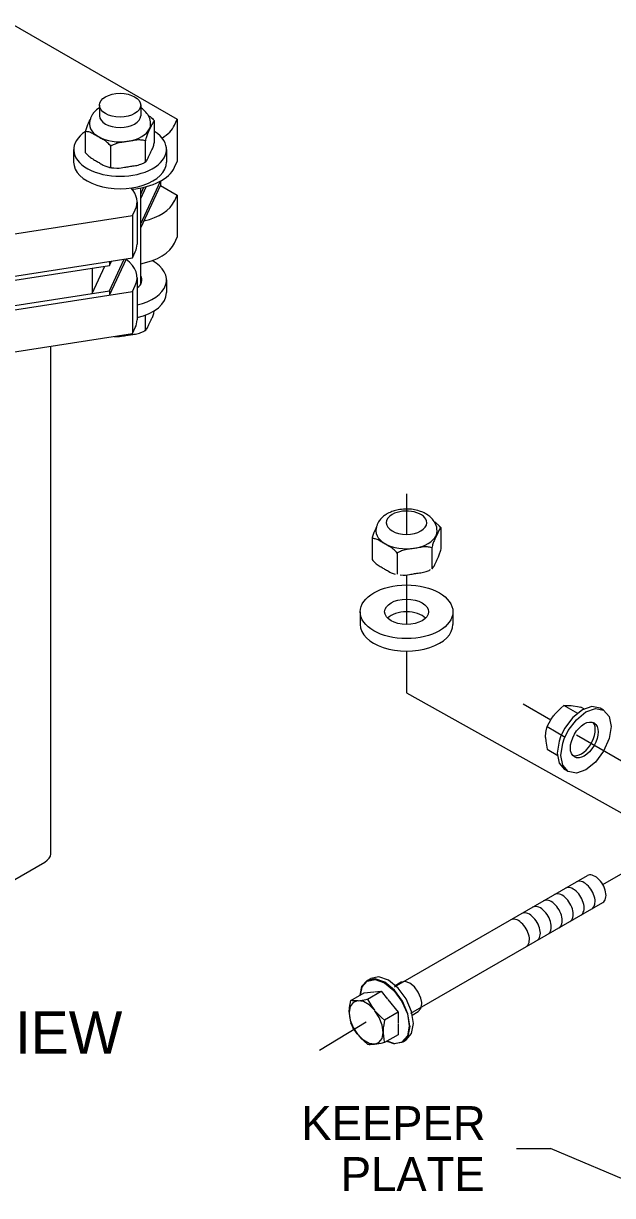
# Model space of a CAD drawing. Extents: x 99862 to 103151, y 99997 to 117076.
# Drawn here: x 101701 to 101979, y 103736 to 104288 of the extents above; entities that cross this region are included whole.
import ezdxf

# ---------------------------------------------------------------- set-up
doc = ezdxf.new("R2010")
doc.units = 0
for name, color, linetype in [('Level 12', 7, 'Continuous'), ('Level 13', 7, 'Continuous'), ('Level 15', 7, 'Continuous'), ('Level 20', 7, 'Continuous'), ('Level 4', 7, 'Continuous'), ('Level 6', 7, 'Continuous'), ('Level 8', 7, 'Continuous')]:
    doc.layers.add(name, color=color, linetype=linetype)

msp = doc.modelspace()

# ---------------------------------------------------------------- linework, layer by layer
at = {"layer": 'Level 12'}
for p, q in [((101737.01, 104249.49), (101737.01, 104244.53)), ((101756.44, 104249.49), (101756.44, 104244.53)), ((101762.97, 104232.17), (101762.97, 104242.08)), ((101730.47, 104227.14), (101730.47, 104237.06)), ((101724.87, 104228.67), (101724.87, 104222.73)), ((101742.37, 104220.28), (101742.37, 104230.19)), ((101758.62, 104222.79), (101758.62, 104232.7)), ((101768.58, 104228.67), (101768.58, 104222.73)), ((101756.44, 104165.2), (101756.44, 104210.56)), ((101768.58, 104167.22), (101768.58, 104161.27)), ((101758.62, 104143.5), (101758.62, 104150.69)), ((101897.86, 104040.61), (101897.86, 104050.52)), ((101865.36, 104045.49), (101865.36, 104035.58)), ((101893.5, 104041.14), (101893.5, 104031.23)), ((101877.25, 104038.62), (101877.25, 104028.71)), ((101859.75, 104011.03), (101859.75, 104005.08)), ((101903.46, 104011.03), (101903.46, 104005.08))]:
    msp.add_line(p, q, dxfattribs=at)
for centre, major_axis in [((101746.72, 104249.49), (-9.71, 0)), ((101881.61, 104011.03), (-21.85, 0)), ((101881.61, 104011.03), (-10.32, 0))]:
    msp.add_ellipse(centre, major_axis=major_axis, ratio=0.57735, dxfattribs=at)
for centre, major_axis, ratio, start_param, end_param in [((101746.72, 104244.53), (9.71, 0), 0.567001, 3.141593, 6.283185), ((101746.72, 104240.56), (-14.39, 0), 0.57735, 6.283019, 9.424778), ((101746.72, 104228.67), (-21.85, 0), 0.57735, 5.549732, 10.157185), ((101746.72, 104222.73), (-21.85, 0), 0.57735, 0, 3.141593), ((101746.72, 104167.22), (-21.85, 0), 0.57735, 1.94594, 3.949091), ((101746.72, 104167.22), (-10.32, 0), 0.57735, 2.458968, 3.486294), ((101746.72, 104161.27), (-21.85, 0), 0.57735, 1.94594, 3.141593), ((101881.61, 104052.96), (9.54, 0), 0.57735, 2.356194, 3.141593), ((101881.61, 104052.96), (9.54, 0), 0.57735, 6.283185, 8.63938), ((101881.61, 104052.96), (9.54, 0), 0.57735, 3.141593, 6.283185), ((101881.61, 104049), (-14.39, 0), 0.57735, 0, 3.141593), ((101881.61, 104005.08), (-10.32, 0), 0.57735, 3.664192, 5.760586), ((101881.61, 104005.08), (-21.85, 0), 0.57735, 0, 3.141593)]:
    msp.add_ellipse(centre, major_axis=major_axis, ratio=ratio, start_param=start_param, end_param=end_param, dxfattribs=at)
for points, degree in [([(101737.02, 104248.33), (101735.85, 104247.57), (101734.72, 104246.55), (101733.45, 104244.78), (101732.97, 104243.85), (101732.47, 104242.27), (101732.33, 104241.34), (101732.33, 104240.56)], 3), ([(101761.12, 104240.56), (101761.12, 104242.09), (101760.56, 104243.84), (101758.96, 104246.33), (101757.71, 104247.5), (101756.43, 104248.33)], 3), ([(101759.97, 104244.74), (101760.73, 104244.24), (101761.47, 104243.68), (101762.41, 104242.76), (101762.71, 104242.43), (101762.97, 104242.08)], 3), ([(101730.47, 104237.06), (101730.57, 104237.45), (101730.68, 104237.85), (101731.33, 104239.94), (101732.01, 104241.36), (101732.6, 104242.62)], 3), ([(101762.97, 104242.08), (101762.88, 104242.07), (101762.77, 104241.99), (101762.1, 104241.28), (101761.39, 104239.66), (101760.79, 104238.38), (101760.2, 104237.1), (101759.49, 104235.65), (101758.82, 104233.5), (101758.71, 104233.1), (101758.62, 104232.7)], 3), ([(101742.37, 104230.19), (101742.11, 104230.53), (101741.81, 104230.86), (101740, 104232.63), (101738.05, 104233.67), (101736.42, 104234.61), (101734.8, 104235.55), (101732.85, 104236.76), (101731.04, 104237.08), (101730.73, 104237.1), (101730.47, 104237.06)], 3), ([(101758.62, 104232.7), (101758.26, 104232.84), (101757.85, 104232.93), (101755.37, 104233.27), (101752.71, 104232.77), (101750.49, 104232.43), (101748.27, 104232.09), (101745.61, 104231.76), (101743.14, 104230.66), (101742.72, 104230.44), (101742.37, 104230.19)], 3), ([(101758.74, 104222.84), (101758.8, 104222.88), (101758.87, 104222.93), (101759.49, 104223.59), (101760.2, 104225.21), (101760.79, 104226.5), (101761.39, 104227.78), (101762.1, 104229.23), (101762.77, 104231.38), (101762.88, 104231.77), (101762.97, 104232.17)], 3), ([(101730.47, 104227.14), (101730.73, 104226.8), (101731.04, 104226.47), (101732.85, 104224.7), (101734.8, 104223.66), (101736.42, 104222.72), (101738.02, 104221.8), (101739.94, 104220.61), (101741.46, 104220.31)], 3), ([(101743.71, 104219.97), (101745.78, 104219.74), (101748.34, 104220.22), (101750.49, 104220.55), (101752.71, 104220.89), (101755.37, 104221.22), (101757.65, 104222.23), (101757.84, 104222.32), (101758.02, 104222.42)], 3), ([(101758.02, 104222.42), (101758.24, 104222.54), (101758.45, 104222.66), (101758.68, 104222.8), (101758.71, 104222.82), (101758.74, 104222.84)], 3), ([(101741.46, 104220.31), (101742.21, 104220.17), (101742.97, 104220.05), (101743.71, 104219.97)], 2), ([(101758.74, 104143.55), (101758.8, 104143.58), (101758.87, 104143.64), (101759.49, 104144.3), (101760.2, 104145.92), (101760.79, 104147.2), (101761.39, 104148.49), (101762.1, 104149.94), (101762.76, 104152.07), (101762.87, 104152.45), (101762.96, 104152.83)], 3), ([(101743.93, 104140.66), (101745.96, 104140.48), (101748.42, 104140.94), (101750.49, 104141.26), (101752.71, 104141.6), (101755.37, 104141.93), (101757.65, 104142.94), (101757.84, 104143.03), (101758.02, 104143.13)], 3), ([(101758.02, 104143.13), (101758.24, 104143.25), (101758.45, 104143.37), (101758.68, 104143.51), (101758.71, 104143.53), (101758.74, 104143.55)], 3), ([(101896, 104049), (101896, 104050.52), (101895.45, 104052.28), (101893.77, 104054.87), (101892.37, 104056.15), (101889.68, 104057.76), (101887.95, 104058.43), (101884.5, 104059.26), (101882.12, 104059.45), (101878.13, 104059.17), (101875.83, 104058.65), (101873.55, 104057.69), (101872.93, 104057.38), (101871.09, 104056.32), (101869.72, 104055.14), (101868.34, 104053.22), (101867.86, 104052.28), (101867.36, 104050.7), (101867.21, 104049.78), (101867.21, 104049)], 3), ([(101867.48, 104051.05), (101866.9, 104049.8), (101866.21, 104048.38), (101865.56, 104046.29), (101865.45, 104045.89), (101865.36, 104045.49)], 3), ([(101897.86, 104050.52), (101897.6, 104050.86), (101897.29, 104051.19), (101896.36, 104052.1), (101895.62, 104052.66), (101894.87, 104053.17)], 3), ([(101877.25, 104038.62), (101876.99, 104038.97), (101876.69, 104039.3), (101874.88, 104041.06), (101872.93, 104042.1), (101871.31, 104043.04), (101869.68, 104043.98), (101867.73, 104045.19), (101865.92, 104045.52), (101865.62, 104045.54), (101865.36, 104045.49)], 3), ([(101897.86, 104050.52), (101897.76, 104050.51), (101897.65, 104050.42), (101896.99, 104049.72), (101896.27, 104048.1), (101895.68, 104046.81), (101895.08, 104045.53), (101894.37, 104044.08), (101893.71, 104041.93), (101893.6, 104041.54), (101893.5, 104041.14)], 3), ([(101893.5, 104041.14), (101893.15, 104041.28), (101892.73, 104041.37), (101890.26, 104041.71), (101887.6, 104041.21), (101885.38, 104040.87), (101883.16, 104040.52), (101880.5, 104040.2), (101878.02, 104039.09), (101877.61, 104038.87), (101877.25, 104038.62)], 3), ([(101893.63, 104031.27), (101893.69, 104031.31), (101893.75, 104031.36), (101894.37, 104032.03), (101895.08, 104033.65), (101895.68, 104034.93), (101896.27, 104036.21), (101896.99, 104037.66), (101897.65, 104039.81), (101897.76, 104040.21), (101897.86, 104040.61)], 3), ([(101865.36, 104035.58), (101865.62, 104035.24), (101865.92, 104034.9), (101867.73, 104033.14), (101869.68, 104032.1), (101871.31, 104031.16), (101872.9, 104030.24), (101874.8, 104029.06), (101876.32, 104028.75)], 3), ([(101878.59, 104028.4), (101880.66, 104028.17), (101883.23, 104028.65), (101885.38, 104028.98), (101887.6, 104029.33), (101890.26, 104029.65), (101892.53, 104030.67), (101892.72, 104030.76), (101892.9, 104030.86)], 3)]:
    msp.add_open_spline(points, degree=degree, dxfattribs=at)
at = {"layer": 'Level 13'}
for p, q in [((101962.23, 103963.11), (101955.74, 103966.85)), ((101962.23, 103963.11), (101955.74, 103966.85)), ((101965.35, 103965.19), (101963.7, 103966.14)), ((101965.35, 103965.19), (101963.7, 103966.14)), ((101947.78, 103956.95), (101956.29, 103952.03)), ((101947.78, 103956.95), (101956.29, 103952.03)), ((101875.98, 103834.42), (101966.76, 103886.83)), ((101883.68, 103822.04), (101974.04, 103874.21)), ((101860.49, 103834.31), (101863.01, 103837.22)), ((101863.05, 103837.16), (101863.01, 103837.22)), ((101863.41, 103837.6), (101864.78, 103838.39)), ((101866.8, 103837.88), (101866.79, 103837.94)), ((101871.24, 103836.32), (101871.24, 103836.37)), ((101860.46, 103834.57), (101859.68, 103830.5)), ((101863.31, 103828.71), (101869.68, 103832.39)), ((101863.31, 103828.71), (101869.68, 103832.39)), ((101875.67, 103832.7), (101875.69, 103832.74)), ((101862.89, 103828.64), (101863, 103828.6)), ((101879.43, 103827.59), (101879.46, 103827.61)), ((101881.94, 103821.76), (101881.99, 103821.75)), ((101883.19, 103816.04), (101882.29, 103811.31)), ((101875.69, 103807.77), (101879.47, 103808.5))]:
    msp.add_line(p, q, dxfattribs=at)
for points in [[(101947.07, 103951.86), (101947.07, 103952.25), (101947.07, 103952.42), (101947.4, 103955.26), (101947.45, 103955.68), (101947.78, 103956.95), (101948.81, 103958.82), (101949.73, 103960.5), (101950.86, 103962.08), (101951.24, 103962.54), (101951.32, 103962.65), (101953.98, 103965.33), (101954.32, 103965.68), (101955.74, 103966.85), (101956.38, 103966.93), (101956.78, 103966.94), (101958.38, 103966.95), (101958.84, 103966.92), (101959.18, 103966.89), (101960.08, 103966.79), (101962.07, 103966.43), (101963.7, 103966.14)], [(101947.07, 103951.86), (101947.07, 103952.25), (101947.07, 103952.42), (101947.4, 103955.26), (101947.45, 103955.68), (101947.78, 103956.95), (101948.81, 103958.82), (101949.73, 103960.5), (101950.86, 103962.08), (101951.24, 103962.54), (101951.32, 103962.65), (101953.98, 103965.33), (101954.32, 103965.68), (101955.74, 103966.85), (101956.38, 103966.93), (101956.78, 103966.94), (101958.38, 103966.95), (101958.84, 103966.92), (101959.18, 103966.89), (101960.08, 103966.79), (101962.07, 103966.43), (101963.7, 103966.14)], [(101974.43, 103964.71), (101972.74, 103965.68), (101968.91, 103966.43), (101964.4, 103964.86), (101959.88, 103961.22), (101956.06, 103956.05), (101954.18, 103952.15), (101953.5, 103950.16), (101952.6, 103944.43), (101953.5, 103939.74), (101956.06, 103936.79)], [(101957.75, 103935.82), (101955.19, 103938.76), (101954.3, 103943.45), (101955.19, 103949.18), (101955.88, 103951.17), (101957.75, 103955.08), (101961.58, 103960.24), (101966.09, 103963.88), (101970.61, 103965.45), (101974.43, 103964.71)], [(101974.43, 103964.71), (101976.99, 103961.76), (101977.89, 103957.07), (101976.99, 103951.34), (101974.43, 103945.45), (101970.61, 103940.28), (101966.09, 103936.64), (101961.58, 103935.07), (101957.75, 103935.82), (101956.06, 103936.79)], [(101947.07, 103951.86), (101947.16, 103950.11), (101947.46, 103948.3), (101947.78, 103946.33), (101952.79, 103943.44)], [(101947.07, 103951.86), (101947.16, 103950.11), (101947.46, 103948.3), (101947.78, 103946.33), (101952.79, 103943.44)], [(101863.02, 103837.53), (101860.46, 103834.57), (101860.46, 103834.57)], [(101863.04, 103837.16), (101863.01, 103837.22), (101866.79, 103837.94)], [(101866.85, 103838.26), (101863.02, 103837.53), (101863.02, 103837.52)], [(101880, 103808.65), (101881.46, 103809.5), (101884.02, 103812.44), (101884.92, 103817.14), (101884.02, 103822.87), (101881.46, 103828.76), (101877.64, 103833.92), (101873.12, 103837.57), (101868.61, 103839.14), (101864.78, 103838.39)], [(101866.8, 103837.88), (101866.79, 103837.94), (101871.24, 103836.37)], [(101871.38, 103836.66), (101866.85, 103838.26), (101866.85, 103838.26)], [(101871.23, 103836.32), (101871.24, 103836.37), (101875.69, 103832.74)], [(101875.9, 103832.98), (101871.38, 103836.66), (101871.38, 103836.66)], [(101884.28, 103821.17), (101887.13, 103822.82), (101888.36, 103824.23), (101888.79, 103826.47), (101888.77, 103827.03), (101888.36, 103829.22), (101887.13, 103832.04), (101885.3, 103834.51), (101883.14, 103836.25), (101880.98, 103837), (101879.15, 103836.64), (101876.3, 103835)], [(101854.64, 103822.53), (101854.64, 103822.65), (101854.98, 103825.93), (101855.02, 103826.36), (101855.35, 103828), (101861.71, 103831.68), (101866.19, 103832.08)], [(101854.64, 103822.53), (101854.64, 103822.65), (101854.98, 103825.93), (101855.02, 103826.36), (101855.35, 103828), (101861.71, 103831.68), (101866.19, 103832.08)], [(101860.53, 103834.25), (101860.49, 103834.31), (101859.78, 103830.56)], [(101866.6, 103832.11), (101869.68, 103832.39), (101872.61, 103828.73)], [(101866.6, 103832.11), (101869.68, 103832.39), (101872.61, 103828.73)], [(101875.66, 103832.71), (101875.69, 103832.74), (101879.46, 103827.61)], [(101879.73, 103827.76), (101875.9, 103832.98), (101875.9, 103832.98)], [(101858.45, 103827.93), (101856.47, 103827.1), (101855.14, 103825.21), (101854.64, 103822.53)], [(101858.45, 103827.93), (101856.47, 103827.1), (101855.14, 103825.21), (101854.64, 103822.53)], [(101858.79, 103827.96), (101858.45, 103827.93), (101857.99, 103827.9), (101856.39, 103827.92), (101856, 103827.92), (101855.35, 103828)], [(101858.79, 103827.96), (101858.45, 103827.93), (101857.99, 103827.9), (101856.39, 103827.92), (101856, 103827.92), (101855.35, 103828)], [(101865.25, 103825.18), (101866.49, 103823.47), (101863.99, 103825.94), (101861.29, 103827.51), (101858.79, 103827.96), (101859.69, 103828.07), (101861.68, 103828.42), (101863.31, 103828.71), (101864.4, 103826.72), (101865.25, 103825.18)], [(101865.25, 103825.18), (101866.49, 103823.47), (101863.99, 103825.94), (101861.29, 103827.51), (101858.79, 103827.96), (101859.69, 103828.07), (101861.68, 103828.42), (101863.31, 103828.71), (101864.4, 103826.72), (101865.25, 103825.18)], [(101872.76, 103828.55), (101877.64, 103822.48), (101877.64, 103817.6)], [(101872.76, 103828.55), (101877.64, 103822.48), (101877.64, 103817.6)], [(101879.42, 103827.6), (101879.46, 103827.61), (101881.99, 103821.75)], [(101882.29, 103821.81), (101879.73, 103827.76), (101879.73, 103827.76)], [(101854.64, 103822.53), (101854.64, 103822.03), (101854.73, 103820.46), (101855.02, 103819.01), (101855.35, 103817.39)], [(101854.64, 103822.53), (101854.64, 103822.03), (101854.73, 103820.46), (101855.02, 103819.01), (101855.35, 103817.39)], [(101854.64, 103822.03), (101855.14, 103818.77), (101856.48, 103815.33), (101858.47, 103812.21)], [(101854.64, 103822.03), (101855.14, 103818.77), (101856.48, 103815.33), (101858.47, 103812.21)], [(101877.64, 103822.48), (101871.27, 103818.81), (101869.86, 103819.98), (101869.47, 103820.37), (101866.86, 103823.01), (101866.67, 103823.24), (101866.49, 103823.47)], [(101877.64, 103822.48), (101871.27, 103818.81), (101869.86, 103819.98), (101869.47, 103820.37), (101866.86, 103823.01), (101866.67, 103823.24), (101866.49, 103823.47)], [(101866.58, 103807.43), (101868.64, 103808.22), (101870.06, 103810.17), (101870.56, 103813.03), (101870.09, 103816.47), (101868.71, 103820.05), (101866.67, 103823.24)], [(101866.58, 103807.43), (101868.64, 103808.22), (101870.06, 103810.17), (101870.56, 103813.03), (101870.09, 103816.47), (101868.71, 103820.05), (101866.67, 103823.24)], [(101881.94, 103821.77), (101881.99, 103821.75), (101882.87, 103816.06)], [(101883.19, 103816.04), (101883.19, 103816.04), (101882.29, 103821.81), (101882.29, 103821.81)], [(101858.76, 103811.85), (101858.47, 103812.21), (101858.35, 103812.37), (101856.4, 103815.4), (101856.12, 103815.84), (101855.35, 103817.39)], [(101858.76, 103811.85), (101858.47, 103812.21), (101858.35, 103812.37), (101856.4, 103815.4), (101856.12, 103815.84), (101855.35, 103817.39)], [(101877.64, 103817.2), (101877.64, 103811.87), (101871.27, 103808.2), (101869.44, 103807.87), (101867.65, 103807.55), (101866.58, 103807.43)], [(101877.64, 103817.2), (101877.64, 103811.87), (101871.27, 103808.2), (101869.44, 103807.87), (101867.65, 103807.55), (101866.58, 103807.43)], [(101871.27, 103818.81), (101870.92, 103816.65), (101870.66, 103815.1), (101870.58, 103813.04), (101870.56, 103812.73), (101870.9, 103809.83), (101870.95, 103809.46), (101871.27, 103808.2)], [(101871.27, 103818.81), (101870.92, 103816.65), (101870.66, 103815.1), (101870.58, 103813.04), (101870.56, 103812.73), (101870.9, 103809.83), (101870.95, 103809.46), (101871.27, 103808.2)], [(101882.82, 103816.1), (101882.87, 103816.06), (101881.99, 103811.41)], [(101858.76, 103811.85), (101860.13, 103810.32), (101861.66, 103808.96), (101863.31, 103807.48), (101863.96, 103807.41), (101864.42, 103807.37), (101864.45, 103807.37), (101866.58, 103807.43)], [(101866.58, 103807.43), (101864.05, 103807.81), (101861.31, 103809.36), (101858.76, 103811.85)], [(101858.76, 103811.85), (101860.13, 103810.32), (101861.66, 103808.96), (101863.31, 103807.48), (101863.96, 103807.41), (101864.42, 103807.37), (101864.45, 103807.37), (101866.58, 103807.43)], [(101866.58, 103807.43), (101864.05, 103807.81), (101861.31, 103809.36), (101858.76, 103811.85)], [(101872.39, 103808.84), (101872.41, 103808.83), (101872.7, 103808.74)], [(101872.4, 103808.85), (101875.9, 103807.61), (101875.9, 103807.62)], [(101875.68, 103807.84), (101875.69, 103807.78), (101872.5, 103808.9)], [(101879.74, 103808.36), (101875.9, 103807.61), (101875.9, 103807.62)], [(101879.43, 103808.56), (101879.47, 103808.5), (101881.99, 103811.41)], [(101882.29, 103811.31), (101879.74, 103808.36), (101879.74, 103808.36)]]:
    msp.add_lwpolyline(points, dxfattribs=at)
msp.add_ellipse((101965.31, 103950.69), major_axis=(-4.63, -8.02), ratio=0.57735, dxfattribs=at)
for centre, major_axis, start_param, end_param in [((101963.96, 103951.72), (-4.63, -8.02), 0.083455, 2.907882), ((101970.4, 103880.52), (-3.64, 6.31), 3.141586, 6.283198), ((101960.09, 103874.57), (-3.64, 6.31), 3.141585, 6.283198), ((101965.25, 103877.55), (-3.64, 6.31), 3.141588, 6.283197), ((101949.79, 103868.62), (-3.64, 6.31), 3.141589, 6.283194), ((101954.94, 103871.6), (-3.64, 6.31), 3.141587, 6.283191), ((101939.48, 103862.67), (-3.64, 6.31), 3.141587, 6.283194), ((101944.63, 103865.64), (-3.64, 6.31), 3.141586, 6.283196), ((101934.33, 103859.69), (-3.64, 6.31), 3.14159, 6.283193)]:
    msp.add_ellipse(centre, major_axis=major_axis, ratio=0.57735, start_param=start_param, end_param=end_param, dxfattribs=at)
at = {"layer": 'Level 15'}
for p, q in [((101881.61, 104066.49), (101881.61, 104047.45)), ((101881.61, 104040.69), (101881.61, 104040.24)), ((101881.61, 104028.45), (101881.61, 104005.07)), ((101881.61, 103992.46), (101881.61, 103972.88)), ((101949.49, 103959.96), (101936.48, 103967.47)), ((102028.02, 103914.62), (101961.71, 103952.9)), ((101974.04, 103882.62), (102071.54, 103938.92)), ((101840.68, 103804.64), (101862.55, 103817.97)), ((101933.37, 103758.33), (101949.37, 103758.33)), ((102001.55, 103736.22), (101949.37, 103758.33))]:
    msp.add_line(p, q, dxfattribs=at)
msp.add_lwpolyline([(101881.61, 103972.88), (102028.57, 103890.81)], dxfattribs=at)
at = {"layer": 'Level 4'}
for p, q in [((101714.11, 103897.15), (101714.11, 104136.04)), ((101662.23, 103864.87), (101711.26, 103893.18))]:
    msp.add_line(p, q, dxfattribs=at)
msp.add_ellipse((101704.39, 103897.15), major_axis=(9.71, 0), ratio=0.57735, start_param=5.497787, end_param=6.283185, dxfattribs=at)
at = {"layer": 'Level 6'}
for p, q in [((101695.52, 104287.98), (101773.66, 104242.87)), ((101772.37, 104240.09), (101773.66, 104242.87)), ((101773.66, 104242.87), (101773.66, 104223.04)), ((101772.37, 104220.26), (101773.66, 104223.04)), ((101765.74, 104211.76), (101773.66, 104207.18)), ((101772.37, 104204.4), (101773.66, 104207.18)), ((101773.66, 104207.18), (101773.66, 104187.36)), ((101752.61, 104197.51), (101753.9, 104200.29)), ((101754.73, 104203.92), (101754.73, 104184.09)), ((101571.2, 104169.44), (101752.61, 104197.51)), ((101752.61, 104197.51), (101752.61, 104177.68)), ((101772.37, 104184.58), (101773.66, 104187.36)), ((101752.61, 104177.68), (101753.9, 104180.46)), ((101571.2, 104149.62), (101752.61, 104177.68)), ((101754.73, 104168.23), (101754.73, 104148.41)), ((101571.2, 104133.76), (101752.61, 104161.82)), ((101752.61, 104161.82), (101753.9, 104164.6)), ((101752.61, 104161.82), (101752.61, 104142)), ((101571.2, 104113.93), (101752.61, 104142)), ((101752.61, 104142), (101753.9, 104144.78))]:
    msp.add_line(p, q, dxfattribs=at)
for centre, start_param, end_param in [((101748.92, 104243.72), 2.380205, 2.879794), ((101748.92, 104223.89), 1.711023, 2.879794), ((101730.45, 104203.92), 2.879794, 3.628241), ((101748.92, 104208.03), 1.952618, 2.879794), ((101730.45, 104184.09), 2.879794, 3.141593), ((101748.92, 104188.21), 1.885438, 2.879794), ((101730.45, 104168.23), 2.879794, 3.80697), ((101730.45, 104148.41), 2.879794, 3.141593)]:
    msp.add_ellipse(centre, major_axis=(-24.28, 0), ratio=0.57735, start_param=start_param, end_param=end_param, dxfattribs=at)
at = {"layer": 'Level 8'}
for p, q in [((101756.44, 104193.7), (101765.74, 104213.74)), ((101756.44, 104191.72), (101765.74, 104211.76)), ((101756.44, 104205.6), (101759.01, 104211.14)), ((101765.74, 104213.74), (101765.74, 104211.76)), ((101756.44, 104207.58), (101757.97, 104210.88)), ((101582.03, 104149.31), (101741.78, 104174.03)), ((101733.66, 104160.87), (101739.61, 104173.69)), ((101733.66, 104172.77), (101733.66, 104160.87)), ((101741.78, 104160.15), (101749.71, 104177.24)), ((101741.78, 104162.13), (101748.72, 104177.08)), ((101741.78, 104174.03), (101742.77, 104176.16)), ((101741.78, 104176.01), (101741.78, 104174.03)), ((101582.03, 104137.42), (101741.78, 104162.13)), ((101741.78, 104162.13), (101741.78, 104160.15))]:
    msp.add_line(p, q, dxfattribs=at)

# ---------------------------------------------------------------- texts
at = {"layer": 'Level 20'}
for s, height, p in [('ISOMETRIC VIEW', 20, (101523.42, 103802.98)), ('KEEPER', 16, (101832.06, 103762.34)), (' PLATE', 16, (101844.7, 103738.34))]:
    msp.add_text(s, height=height, dxfattribs=at).set_placement(p)

doc.saveas('drawing.dxf')
